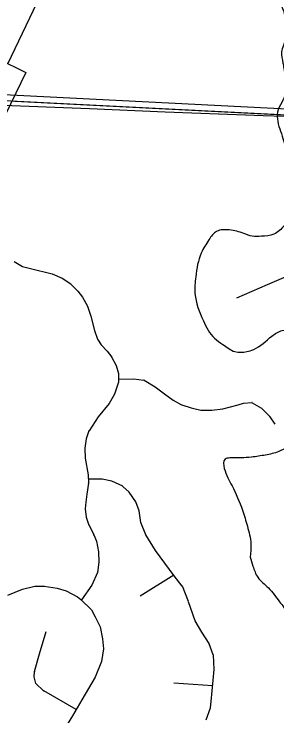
# Model space of a CAD drawing. Extents: x 1219626 to 1426462, y 456797 to 752399.
# Drawn here: x 1352132 to 1353434, y 560293 to 563770 of the extents above; entities that cross this region are included whole.
import ezdxf

# ---------------------------------------------------------------- set-up
doc = ezdxf.new("R2010")
doc.units = 0
for name, color, linetype in [('Local Roads Paved', 7, 'Continuous'), ('Masks', 7, 'Continuous'), ('Narrow River Creek and Branch and Slough', 7, 'Continuous'), ('Section Lines', 7, 'Continuous'), ('State Route Divided Highway Outline and Fill', 7, 'Continuous'), ('State Routes Highway Center Lines', 7, 'Continuous')]:
    doc.layers.add(name, color=color, linetype=linetype)

msp = doc.modelspace()

# ---------------------------------------------------------------- linework, layer by layer
at = {"layer": 'Local Roads Paved'}
for p, q in [((1352132.4, 562544.6), (1352173.9, 562519.5)), ((1352174.1, 562519.4), (1352213, 562509)), ((1352213, 562509), (1352320.4, 562483.1)), ((1352320.6, 562483), (1352369.8, 562462.3)), ((1352370, 562462.2), (1352414, 562432.8)), ((1353387.7, 562431), (1353478.7, 562470)), ((1352414.2, 562432.7), (1352448.8, 562397.3)), ((1353236, 562364.3), (1353387.7, 562431)), ((1352448.8, 562397.2), (1352471.3, 562367.8)), ((1352471.4, 562367.7), (1352496.4, 562322.7)), ((1352496.5, 562322.6), (1352512.1, 562274.1)), ((1352512.1, 562274.1), (1352531.2, 562202.2)), ((1352531.2, 562202.1), (1352545, 562159.8)), ((1352545.1, 562159.6), (1352563.2, 562131.1)), ((1352563.3, 562131), (1352592.7, 562100.8)), ((1352592.8, 562100.7), (1352616.9, 562069.6)), ((1352617, 562069.4), (1352638.6, 562029.7)), ((1352638.7, 562029.5), (1352649, 561989)), ((1352649.1, 561988.8), (1352649.1, 561946.6)), ((1352649.1, 561961.5), (1352725.3, 561963.7)), ((1352725.4, 561963.7), (1352775.4, 561956.8)), ((1352775.8, 561956.7), (1352831.1, 561923)), ((1352649, 561946.2), (1352629.2, 561886.7)), ((1352629.1, 561886.5), (1352603.2, 561841.6)), ((1352919.6, 561857.9), (1352961.9, 561833.8)), ((1352603.1, 561841.4), (1352548.5, 561774.8)), ((1352962.2, 561833.7), (1353008.8, 561819.8)), ((1353008.9, 561819.8), (1353056.4, 561808.6)), ((1353111.2, 561807.7), (1353166.6, 561814.6)), ((1353166.7, 561814.6), (1353242, 561833.7)), ((1353242.1, 561833.7), (1353267.9, 561843.2)), ((1353268.2, 561843.2), (1353310.3, 561845)), ((1353310.8, 561844.8), (1353357.2, 561818.2)), ((1353357.5, 561818), (1353398, 561775.7)), ((1353056.6, 561808.6), (1353111.1, 561807.7)), ((1352548.5, 561774.7), (1352503.5, 561705.5)), ((1353398.2, 561775.5), (1353423.2, 561738.3)), ((1352503.4, 561705.3), (1352489.6, 561665.6)), ((1352489.5, 561665.4), (1352482.6, 561618.8)), ((1352482.6, 561618.6), (1352484.4, 561570.2)), ((1352484.4, 561570.1), (1352499.9, 561487)), ((1352500, 561486.9), (1352501.7, 561447.1)), ((1352501.7, 561446.9), (1352493, 561391.6)), ((1352569.2, 561466.1), (1352500.9, 561466.1)), ((1352616, 561456.6), (1352569.4, 561466.1)), ((1352670.6, 561430.6), (1352616.2, 561456.5)), ((1352702.7, 561401.2), (1352670.9, 561430.5)), ((1352735.7, 561354.4), (1352702.9, 561401)), ((1352493, 561391.5), (1352487.8, 561351.7)), ((1352487.8, 561351.7), (1352485.2, 561318.8)), ((1352752.2, 561309.3), (1352735.8, 561354.2)), ((1352485.2, 561318.6), (1352489.5, 561277.2)), ((1352760, 561252.1), (1352752.3, 561309.1)), ((1352489.6, 561277), (1352503.4, 561238.2)), ((1352503.5, 561238.1), (1352527.7, 561189.6)), ((1352784.3, 561189.7), (1352760.1, 561251.9)), ((1352527.7, 561189.5), (1352540.7, 561158.5)), ((1352832, 561113.3), (1352784.4, 561189.5)), ((1352540.7, 561158.2), (1352550.2, 561105.5)), ((1352550.2, 561105.4), (1352552, 561054.4)), ((1352925.6, 560987.6), (1352832, 561113.2)), ((1352552, 561054.2), (1352545.9, 561004.2)), ((1352545.8, 561003.9), (1352518.2, 560941.7)), ((1352923, 560991.1), (1352756.6, 560887)), ((1352965.4, 560936.5), (1352925.6, 560987.6)), ((1352102, 560890.8), (1352174.8, 560921.7)), ((1352174.9, 560921.7), (1352235.4, 560936.4)), ((1352235.7, 560936.4), (1352280.5, 560936.4)), ((1352280.7, 560936.4), (1352346.4, 560926)), ((1352346.6, 560926), (1352389.8, 560913)), ((1352389.9, 560913), (1352447, 560883.6)), ((1352518.1, 560941.5), (1352465.7, 560867.6)), ((1352996.7, 560859.3), (1352965.6, 560936.3)), ((1352447.2, 560883.5), (1352463.5, 560869.7)), ((1352463.6, 560869.6), (1352515.5, 560819.5)), ((1353028.8, 560764), (1352996.7, 560859.2)), ((1352515.6, 560819.2), (1352534.6, 560783.9)), ((1352534.6, 560783.8), (1352558.9, 560734.5)), ((1353062.6, 560708.4), (1353028.9, 560763.8)), ((1352259, 560600.9), (1352291.9, 560711)), ((1352558.9, 560734.3), (1352570.2, 560675.5)), ((1353099, 560651.3), (1353062.6, 560708.4)), ((1352570.2, 560675.4), (1352575.4, 560626.2)), ((1353118.9, 560596.7), (1353099.1, 560651.1)), ((1352233.8, 560512.6), (1352259, 560600.9)), ((1352575.4, 560625.9), (1352565.9, 560562.9)), ((1353123.3, 560523.8), (1353119, 560596.4)), ((1352565.8, 560562.7), (1352534.7, 560484.8)), ((1352232.1, 560487.5), (1352233.8, 560512.4)), ((1353107.7, 560365.1), (1353123.3, 560523.7)), ((1352240.7, 560454.7), (1352232.1, 560487.2)), ((1352534.6, 560484.7), (1352467.9, 560372.9)), ((1352278.8, 560418.1), (1352241, 560454.2)), ((1352923, 560457.9), (1353115.4, 560443.9)), ((1352440.2, 560325.7), (1352279, 560417.9)), ((1352467.9, 560372.9), (1352421.1, 560293.2)), ((1353105.1, 560334), (1353107.7, 560365.1)), ((1353083.5, 560274.2), (1353105, 560333.8)), ((1352421.1, 560293.1), (1352382.1, 560229.1))]:
    msp.add_line(p, q, dxfattribs=at)
for points in [[(1353885.1, 563249), (1353365.8, 563265.4), (1352881.2, 563283.7), (1352505.8, 563301), (1352033.3, 563319.2)], [(1352831.2, 561923), (1352877.1, 561889.2), (1352919.5, 561858)]]:
    msp.add_lwpolyline(points, dxfattribs=at)
for centre, start, end in [((1352132.9, 562545.4), 235.6698, 238.861), ((1352174.4, 562520.4), 238.861, 255.0686), ((1352213.3, 562510), 255.0686, 256.3995), ((1352320.2, 562482.1), 67.1663, 76.3995), ((1352369.4, 562461.3), 56.3099, 67.1663), ((1352413.5, 562432), 44.2927, 56.3099), ((1353388.1, 562430.1), 113.1986, 113.7495), ((1352448.1, 562396.6), 37.4054, 44.2927), ((1352470.5, 562367.2), 29.1481, 37.4054), ((1352495.6, 562322.3), 17.8189, 29.1481), ((1352511.1, 562273.8), 14.8455, 17.8189), ((1352532.1, 562202.4), 194.8455, 198.0834), ((1352546, 562160.1), 198.0834, 212.4712), ((1352564, 562131.7), 212.4712, 224.1697), ((1352592, 562100.1), 37.875, 44.1697), ((1352616.2, 562069), 28.5231, 37.875), ((1352637.7, 562029.3), 14.3227, 28.5231), ((1352648.1, 561988.8), 0, 14.3227), ((1352725.3, 561962.7), 82.1467, 91.6847), ((1352775.3, 561955.8), 58.6429, 82.1467), ((1352648.1, 561946.6), 341.5651, 0), ((1352830.6, 561922.2), 53.6525, 58.6429), ((1352628.2, 561887), 330.0184, 341.5651), ((1352920.1, 561858.8), 233.6955, 240.2551), ((1352602.3, 561842.1), 320.7106, 330.0184), ((1352962.4, 561834.6), 240.2551, 253.4956), ((1353009.1, 561820.8), 253.4956, 256.7014), ((1353166.5, 561815.6), 277.125, 284.1911), ((1353241.8, 561834.7), 284.1911, 290.1363), ((1353268.3, 561842.2), 92.3373, 110.1363), ((1353310.3, 561844), 60.141, 92.3373), ((1353356.7, 561817.3), 43.8065, 60.141), ((1353056.7, 561809.6), 256.7014, 269.0906), ((1353111.1, 561808.7), 269.0906, 277.125), ((1352549.3, 561774.2), 140.7106, 146.9761), ((1353397.3, 561775), 33.9965, 43.8065), ((1352504.3, 561704.9), 146.9761, 160.821), ((1352490.5, 561665.3), 160.821, 171.573), ((1352483.6, 561618.6), 171.573, 182.0454), ((1352485.4, 561570.3), 182.0454, 190.6197), ((1352499, 561486.8), 2.4896, 10.6197), ((1352500.7, 561447.1), 351.1193, 2.4896), ((1352569.2, 561465.1), 78.4862, 90), ((1352615.8, 561455.6), 64.5367, 78.4862), ((1352670.2, 561429.7), 47.4195, 64.5367), ((1352702.1, 561400.4), 35.1342, 47.4195), ((1352494, 561391.4), 171.1193, 172.5686), ((1352488.8, 561351.6), 172.5686, 175.486), ((1352734.9, 561353.8), 20.0715, 35.1342), ((1352486.2, 561318.8), 175.486, 185.9469), ((1352751.3, 561309), 7.7652, 20.0715), ((1352490.5, 561277.3), 185.9469, 199.5731), ((1352504.4, 561238.5), 199.5731, 206.5651), ((1352761, 561252.2), 187.7652, 201.2505), ((1352526.8, 561189.1), 22.6199, 26.5651), ((1352785.2, 561190), 201.2505, 212.0054), ((1352539.7, 561158.1), 10.2222, 22.6199), ((1352549.2, 561105.4), 1.9415, 10.2222), ((1352832.8, 561113.8), 212.0054, 216.6798), ((1352551, 561054.4), 353.1183, 1.9415), ((1352544.9, 561004.3), 336.0375, 353.1183), ((1352926.4, 560988.2), 216.6798, 217.9422), ((1352175.2, 560920.7), 103.6504, 112.9541), ((1352235.7, 560935.4), 90, 103.6504), ((1352280.5, 560935.4), 81.0274, 90), ((1352346.3, 560925), 73.3008, 81.0274), ((1352389.5, 560912.1), 62.7447, 73.3008), ((1352517.3, 560942.1), 324.6888, 336.0375), ((1352964.6, 560935.9), 22.0231, 37.9422), ((1352446.5, 560882.7), 49.8991, 62.7447), ((1352462.9, 560868.9), 45.971, 49.8991), ((1352995.8, 560858.9), 18.5911, 22.0231), ((1352514.8, 560818.8), 28.2174, 45.971), ((1352533.7, 560783.4), 26.1616, 28.2174), ((1353029.7, 560764.3), 198.5911, 211.3571), ((1352558, 560734.1), 10.823, 26.1616), ((1353063.5, 560708.9), 211.3571, 212.4712), ((1352569.2, 560675.3), 6.009, 10.823), ((1353098.1, 560650.8), 20.0561, 32.4712), ((1352259.9, 560600.6), 163.3422, 164.1288), ((1352574.4, 560626.1), 351.4309, 6.009), ((1353118, 560596.4), 3.4064, 20.0561), ((1352564.9, 560563), 338.1986, 351.4309), ((1352234.8, 560512.3), 164.1288, 176.0548), ((1353122.3, 560523.8), 354.3824, 3.4064), ((1352233.1, 560487.4), 176.0548, 194.7436), ((1352533.7, 560485.2), 329.1671, 338.1986), ((1352241.6, 560454.9), 194.7436, 226.3322), ((1352279.5, 560418.8), 226.3322, 240.2163), ((1352468.7, 560372.4), 149.1671, 149.5889), ((1353108.7, 560365), 174.3824, 175.2364), ((1353104.1, 560334.1), 340.0836, 355.2364), ((1352420.2, 560293.7), 328.6959, 329.5889)]:
    msp.add_arc(centre, 1, start, end, dxfattribs=at)
at = {"layer": 'Masks'}
msp.add_lwpolyline([(1352136.5, 563338.2), (1356778.8, 563102.9), (1357880.6, 563076.3)], dxfattribs=at)
at = {"layer": 'Narrow River Creek and Branch and Slough'}
for points in [[(1353439.6, 565963.8), (1353425.8, 565908.5), (1353439.6, 565842.7), (1353446.5, 565766.6), (1353446.5, 565725.1), (1353436.2, 565687), (1353401.6, 565628.2), (1353339.3, 565548.6), (1353315.1, 565500.1), (1353301.3, 565458.6), (1353301.3, 565424), (1353339.3, 565337.5), (1353408.5, 565212.9), (1353425.8, 565157.6), (1353425.8, 565109.1), (1353401.6, 565039.9), (1353346.2, 564946.5), (1353290.9, 564877.3), (1353266.7, 564828.9), (1353232.1, 564770), (1353211.4, 564728.5), (1353169.9, 564683.5), (1353138.7, 564642), (1353121.4, 564576.3), (1353142.2, 564500.1), (1353166.4, 564444.8), (1353221.7, 564379), (1353294.4, 564289.1), (1353405, 564164.5), (1353432.7, 564123), (1353453.4, 564046.8), (1353460.4, 563974.2), (1353443.1, 563898), (1353456.9, 563811), (1353484.6, 563707.2), (1353477.7, 563645), (1353456.9, 563582.7), (1353463.8, 563527.3), (1353474.2, 563454.6), (1353477.7, 563399.3), (1353463.8, 563343.9), (1353439.6, 563295.5), (1353436.2, 563250.5), (1353463.8, 563153.6), (1353491.5, 563025.6), (1353505.3, 562911.4), (1353512.2, 562818), (1353498.4, 562752.2), (1353470.7, 562721.1), (1353418.9, 562679.5), (1353356.6, 562669.2), (1353311.7, 562669.2), (1353270.2, 562683), (1353197.5, 562700.3), (1353135.3, 562693.4), (1353097.2, 562651.9), (1353059.2, 562586.1), (1353031.5, 562468.5), (1353028.1, 562385.4), (1353069.6, 562250.5), (1353124.9, 562164), (1353166.4, 562132.8), (1353225.2, 562098.2), (1353284, 562098.2), (1353318.6, 562108.6), (1353408.5, 562174.3), (1353460.4, 562202), (1353508.8, 562202), (1353574.5, 562177.8), (1353622.9, 562139.7), (1353692.1, 562083.8), (1353726.7, 562014.6), (1353757.8, 561938.4), (1353764.7, 561862.3), (1353757.8, 561796.6), (1353730.1, 561737.7), (1353685.2, 561706.6), (1353581.4, 561658.1), (1353526.1, 561644.3), (1353443.1, 561602.8), (1353377.4, 561585.5), (1353308.2, 561575.1), (1353256.3, 561571.6), (1353201, 561571.6), (1353176.8, 561564.7), (1353173.3, 561519.7), (1353211.4, 561433.2), (1353263.2, 561312.1), (1353287.4, 561232.5), (1353304.7, 561146), (1353301.3, 561080.3)], [(1353301.3, 561080.3), (1353315.1, 561035.3), (1353339.3, 560979.9), (1353391.2, 560928), (1353446.5, 560858.8), (1353467.3, 560831.1), (1353491.5, 560755), (1353501.9, 560685.8), (1353533, 560630.5), (1353571, 560585.5), (1353612.5, 560516.3), (1353660.9, 560454), (1353671.3, 560391.7), (1353685.2, 560339.8), (1353702.4, 560242.5), (1353726.7, 560214.9), (1353747.4, 560183.7), (1353761.2, 560090.3), (1353750.9, 559983), (1353743.9, 559792.7), (1353737, 559623.2), (1353726.7, 559574.7), (1353650.6, 559498.6), (1353581.4, 559470.9), (1353533, 559429.4), (1353494.9, 559380.9), (1353470.7, 559287.5), (1353477.7, 559180.2), (1353515.7, 559114.5), (1353560.7, 559031.5), (1353584.9, 558986.5), (1353567.6, 558917.3), (1353550.3, 558886.1), (1353484.6, 558830.8), (1353436.2, 558782.3), (1353405, 558737.3), (1353408.5, 558623.1), (1353408.5, 558574.7), (1353384.3, 558529), (1353315.1, 558331.8), (1353256.3, 558165.7), (1353218.3, 558020.4), (1353228.7, 557920), (1353239, 557823.1), (1353228.7, 557778.1), (1353183.7, 557719.3), (1353118, 557670.9), (1353017.7, 557622.4), (1352969.3, 557612), (1352855.2, 557615.5), (1352803.3, 557601.7), (1352754.9, 557563.6), (1352720.3, 557494.4), (1352685.7, 557439), (1352713.4, 557394), (1352768.7, 557304.1), (1352824, 557262.6), (1352841.3, 557189.9), (1352879.4, 556989.2), (1352907, 556875), (1352917.4, 556682.2), (1352917.4, 556623.4), (1352889.7, 556498.8), (1352872.4, 556426.2), (1352865.5, 556395), (1352858.6, 556374.3), (1352851.7, 556332.7), (1352857, 556274.8)]]:
    msp.add_spline(points, degree=3, dxfattribs=at)
at = {"layer": 'Section Lines'}
msp.add_line((1351486, 563371.1), (1356778.8, 563102.9), dxfattribs=at)
at = {"layer": 'State Route Divided Highway Outline and Fill'}
msp.add_line((1352011.8, 563567.7), (1352191.5, 563480), dxfattribs=at)
msp.add_lwpolyline([(1352191.5, 563480), (1351938.3, 562961.5)], dxfattribs=at)
at = {"layer": 'State Routes Highway Center Lines'}
msp.add_line((1356768.6, 563133), (1351529.5, 563398.5), dxfattribs=at)
msp.add_lwpolyline([(1352101.6, 563523.8), (1352264.9, 563866.8), (1352352.7, 564046.8), (1352424, 564194.3), (1352569.5, 564495.5), (1352690.3, 564749.3), (1352953.3, 565291.6), (1353234.6, 565873.8), (1353444.2, 566309.4)], dxfattribs=at)

doc.saveas('drawing.dxf')
